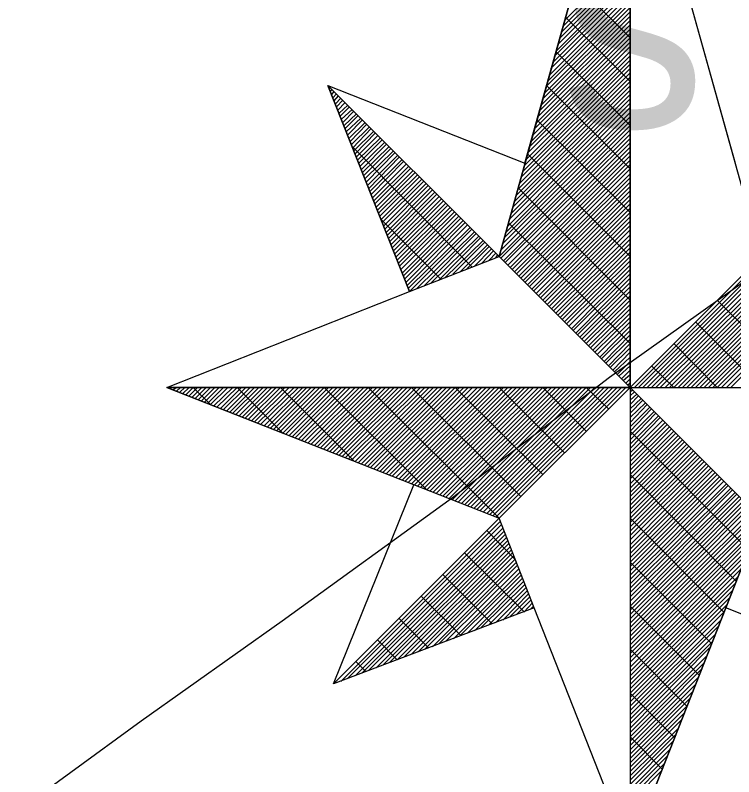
# Model space of a CAD drawing. Extents: x -729889 to -691139, y -995431 to -974354.
# Drawn here: x -725486.562 to -725484.538, y -978437.957 to -978435.812 of the extents above; entities that cross this region are included whole.
import ezdxf

# ---------------------------------------------------------------- set-up
doc = ezdxf.new("R2010")
doc.units = 0
for name, color, linetype in [('Atributy', 7, 'Continuous'), ('Skutečně zaměřené kabelové vedení', 7, 'Continuous'), ('Světelný bod se zemním svítidlem', 7, 'Continuous')]:
    doc.layers.add(name, color=color, linetype=linetype)

# ---------------------------------------------------------------- blocks, each defined once
blk = doc.blocks.new('Světlo')
at = {"layer": 'Světelný bod se zemním svítidlem'}
for p, q in [((-0.3687, 0.3687), (0, 1.6939)), ((0, 1.6939), (-0.3687, 0.3687)), ((-0.2957, 0.6313), (0, 1.6939)), ((0, 1.6939), (0.3687, 0.3687)), ((0, 0), (0, 1.6939)), ((0, 1.6939), (0.2957, 0.6313)), ((0, 1.6939), (0, -1.3043)), ((-0.1878, 1.0174), (0, 1.2052)), ((-0.1843, 1.033), (0, 1.2174)), ((-0.1983, 0.9826), (0, 1.1809)), ((-0.193, 1), (0, 1.193)), ((-0.2035, 0.9652), (0, 1.1687)), ((-0.2122, 0.9322), (0, 1.1443)), ((-0.207, 0.9478), (0, 1.1565)), ((0, 0.9843), (-0.1548, 1.1391)), ((-0.2226, 0.8974), (0, 1.1183)), ((-0.2174, 0.9148), (0, 1.1322)), ((-0.2313, 0.8626), (0, 1.0939)), ((-0.2261, 0.88), (0, 1.1061)), ((-0.2365, 0.847), (0, 1.0817)), ((-0.2452, 0.8122), (0, 1.0574)), ((-0.24, 0.8296), (0, 1.0696)), ((-0.2557, 0.7774), (0, 1.033)), ((-0.2504, 0.7948), (0, 1.0452)), ((0, 0.8609), (-0.1809, 1.0417)), ((-0.2643, 0.7443), (0, 1.0087)), ((-0.2591, 0.7617), (0, 1.0209)), ((-0.2696, 0.727), (0, 0.9965)), ((-0.2783, 0.6922), (0, 0.9722)), ((-0.2748, 0.7096), (0, 0.9843)), ((-0.2887, 0.6591), (0, 0.9461)), ((-0.2835, 0.6765), (0, 0.96)), ((0, 0.7374), (-0.2087, 0.9461)), ((-0.2922, 0.6417), (0, 0.9339)), ((-0.3026, 0.607), (0, 0.9096)), ((-0.2974, 0.6243), (0, 0.9217)), ((-0.3113, 0.5739), (0, 0.8852)), ((-0.3078, 0.5913), (0, 0.8974)), ((-0.3217, 0.5391), (0, 0.8609)), ((-0.3165, 0.5565), (0, 0.873)), ((-0.3687, 0.3687), (-0.8504, 0.8504)), ((-0.8504, 0.8504), (-0.6209, 0.2696)), ((-0.6209, 0.2696), (-0.8504, 0.8504)), ((-0.8504, 0.8504), (-0.2957, 0.6313)), ((-0.3687, 0.3687), (-0.8504, 0.8504)), ((-0.847, 0.8435), (-0.8452, 0.8452)), ((-0.8435, 0.8348), (-0.8383, 0.8383)), ((-0.3304, 0.5061), (0, 0.8365)), ((-0.327, 0.5217), (0, 0.8487)), ((0, 0.6157), (-0.2348, 0.8504)), ((-0.84, 0.8243), (-0.833, 0.833)), ((-0.8365, 0.8157), (-0.8261, 0.8261)), ((-0.833, 0.807), (-0.8209, 0.8209)), ((-0.3357, 0.4887), (0, 0.8243)), ((-0.8296, 0.7983), (-0.8139, 0.8139)), ((-0.8261, 0.7896), (-0.8087, 0.8087)), ((-0.8226, 0.7809), (-0.8017, 0.8017)), ((-0.8191, 0.7722), (-0.7948, 0.7948)), ((-0.3443, 0.4539), (0, 0.8)), ((-0.3409, 0.4713), (0, 0.8122)), ((-0.8157, 0.7635), (-0.7896, 0.7896)), ((-0.8122, 0.7548), (-0.7826, 0.7826)), ((-0.8087, 0.7461), (-0.7774, 0.7774)), ((-0.3548, 0.4209), (0, 0.7739)), ((-0.3496, 0.4365), (0, 0.7878)), ((-0.8052, 0.7374), (-0.7704, 0.7704)), ((-0.8017, 0.7287), (-0.7652, 0.7652)), ((-0.7983, 0.72), (-0.7583, 0.7583)), ((-0.7948, 0.7113), (-0.753, 0.753)), ((-0.36, 0.4035), (0, 0.7617)), ((0, 0.4922), (-0.2626, 0.753)), ((-0.7913, 0.7009), (-0.7461, 0.7461)), ((-0.7878, 0.6922), (-0.7409, 0.7409)), ((-0.7843, 0.6835), (-0.7339, 0.7339)), ((-0.3687, 0.3687), (0, 0.7374)), ((-0.3635, 0.3861), (0, 0.7496)), ((-0.7809, 0.6748), (-0.7287, 0.7287)), ((-0.7774, 0.6661), (-0.7217, 0.7217)), ((-0.7739, 0.6574), (-0.7165, 0.7165)), ((-0.7704, 0.6487), (-0.7096, 0.7096)), ((-0.3635, 0.3635), (0, 0.7252)), ((-0.3565, 0.3565), (0, 0.713)), ((-0.767, 0.64), (-0.7026, 0.7026)), ((-0.7635, 0.6313), (-0.6974, 0.6974)), ((-0.76, 0.6226), (-0.6904, 0.6904)), ((-0.3513, 0.3513), (0, 0.7009)), ((-0.3443, 0.3443), (0, 0.6887)), ((-0.4452, 0.3391), (-0.7809, 0.6765)), ((-0.7565, 0.6139), (-0.6852, 0.6852)), ((-0.753, 0.6052), (-0.6783, 0.6783)), ((-0.7496, 0.5965), (-0.673, 0.673)), ((-0.7461, 0.5878), (-0.6661, 0.6661)), ((-0.3374, 0.3374), (0, 0.6765)), ((-0.7426, 0.5774), (-0.6609, 0.6609)), ((-0.7391, 0.5687), (-0.6539, 0.6539)), ((-0.7357, 0.56), (-0.6487, 0.6487)), ((-0.3322, 0.3322), (0, 0.6643)), ((-0.3252, 0.3252), (0, 0.6522)), ((0, 0.3687), (-0.2887, 0.6574)), ((-0.7322, 0.5513), (-0.6417, 0.6417)), ((-0.7287, 0.5426), (-0.6365, 0.6365)), ((-0.7252, 0.5339), (-0.6296, 0.6296)), ((-0.7217, 0.5252), (-0.6226, 0.6226)), ((-0.2957, 0.6313), (-0.3687, 0.3687)), ((-0.32, 0.32), (0, 0.64)), ((-0.313, 0.313), (0, 0.6278)), ((-0.7183, 0.5165), (-0.6174, 0.6174)), ((-0.7148, 0.5078), (-0.6104, 0.6104)), ((-0.7113, 0.4991), (-0.6052, 0.6052)), ((-0.3078, 0.3078), (0, 0.6157)), ((-0.3009, 0.3009), (0, 0.6017)), ((-0.7078, 0.4904), (-0.5983, 0.5983)), ((-0.7043, 0.4817), (-0.593, 0.593)), ((-0.7009, 0.473), (-0.5861, 0.5861)), ((-0.6974, 0.4643), (-0.5809, 0.5809)), ((-0.2957, 0.2957), (0, 0.5896)), ((-0.6939, 0.4539), (-0.5739, 0.5739)), ((-0.6904, 0.4452), (-0.5687, 0.5687)), ((-0.687, 0.4365), (-0.5617, 0.5617)), ((0, 0.2452), (-0.3148, 0.5617)), ((-0.2887, 0.2887), (0, 0.5774)), ((-0.2835, 0.2835), (0, 0.5652)), ((-0.6835, 0.4278), (-0.5565, 0.5565)), ((-0.68, 0.4191), (-0.5496, 0.5496)), ((-0.6765, 0.4104), (-0.5443, 0.5443)), ((-0.673, 0.4017), (-0.5374, 0.5374)), ((-0.2765, 0.2765), (0, 0.553)), ((-0.2713, 0.2713), (0, 0.5409)), ((-0.6696, 0.393), (-0.5304, 0.5304)), ((-0.6661, 0.3843), (-0.5252, 0.5252)), ((-0.6626, 0.3757), (-0.5183, 0.5183)), ((-0.2643, 0.2643), (0, 0.5287)), ((-0.2574, 0.2574), (0, 0.5165)), ((-0.6591, 0.367), (-0.513, 0.513)), ((-0.6557, 0.3583), (-0.5061, 0.5061)), ((-0.6522, 0.3496), (-0.5009, 0.5009)), ((-0.6487, 0.3409), (-0.4939, 0.4939)), ((-0.2522, 0.2522), (0, 0.5043)), ((-0.5322, 0.3043), (-0.7009, 0.473)), ((-0.6452, 0.3322), (-0.4887, 0.4887)), ((-0.6417, 0.3217), (-0.4817, 0.4817)), ((-0.6383, 0.313), (-0.4765, 0.4765)), ((-0.2452, 0.2452), (0, 0.4922)), ((-0.24, 0.24), (0, 0.48)), ((-0.6348, 0.3043), (-0.4696, 0.4696)), ((-0.6313, 0.2957), (-0.4643, 0.4643)), ((-0.6278, 0.287), (-0.4574, 0.4574)), ((-0.6243, 0.2783), (-0.4504, 0.4504)), ((0, 0.1235), (-0.3426, 0.4643)), ((-0.233, 0.233), (0, 0.4678)), ((-0.2278, 0.2278), (0, 0.4557)), ((-0.6209, 0.2696), (-0.4452, 0.4452)), ((-0.6, 0.2783), (-0.4383, 0.4383)), ((-0.5809, 0.2852), (-0.433, 0.433)), ((-0.2209, 0.2209), (0, 0.4435)), ((-0.2157, 0.2157), (0, 0.4296)), ((-0.56, 0.2939), (-0.4261, 0.4261)), ((-0.5391, 0.3009), (-0.4209, 0.4209)), ((-0.52, 0.3096), (-0.4139, 0.4139)), ((-0.4991, 0.3183), (-0.4087, 0.4087)), ((-0.2087, 0.2087), (0, 0.4174)), ((-0.4783, 0.3252), (-0.4017, 0.4017)), ((-0.4591, 0.3339), (-0.3965, 0.3965)), ((-0.4383, 0.3409), (-0.3896, 0.3896)), ((-0.2035, 0.2035), (0, 0.4052)), ((-0.1965, 0.1965), (0, 0.393)), ((-0.6209, 0.2696), (-0.3687, 0.3687)), ((-0.4174, 0.3496), (-0.3843, 0.3843)), ((-0.3965, 0.3583), (-0.3774, 0.3774)), ((-0.3774, 0.3652), (-0.3722, 0.3722)), ((-0.3687, 0.3687), (0, 0)), ((0, 0), (-0.3687, 0.3687)), ((-0.1913, 0.1913), (0, 0.3809)), ((-0.1843, 0.1843), (0, 0.3687)), ((0.3687, 0.3687), (0, 0)), ((0.3687, 0.3687), (0, 0)), ((0, 0), (0.3687, 0.3687)), ((0.0122, 0), (0.3774, 0.3652)), ((-0.1791, 0.1791), (0, 0.3565)), ((-0.1722, 0.1722), (0, 0.3443)), ((0.0243, 0), (0.3861, 0.3617)), ((0.0365, 0), (0.3948, 0.3583)), ((0.0487, 0), (0.4035, 0.3548)), ((0.0609, 0), (0.4139, 0.3513)), ((0.073, 0), (0.4226, 0.3478)), ((0.0852, 0), (0.4313, 0.3443)), ((-0.1652, 0.1652), (0, 0.3322)), ((0.0991, 0), (0.44, 0.3409)), ((0.1113, 0), (0.4487, 0.3374)), ((0.1235, 0), (0.4574, 0.3339)), ((0.1357, 0), (0.4661, 0.3304)), ((0.1478, 0), (0.4748, 0.327)), ((0.16, 0), (0.4835, 0.3235)), ((-0.16, 0.16), (0, 0.32)), ((-0.153, 0.153), (0, 0.3078)), ((0.1722, 0), (0.4922, 0.32)), ((0.1843, 0), (0.5009, 0.3165)), ((0.1965, 0), (0.5096, 0.313)), ((0.2087, 0), (0.5183, 0.3096)), ((0.2209, 0), (0.527, 0.3061)), ((0.233, 0), (0.5374, 0.3026)), ((-0.1478, 0.1478), (0, 0.2957)), ((-0.1409, 0.1409), (0, 0.2835)), ((0.2452, 0), (0.5461, 0.2991)), ((0.2574, 0), (0.5548, 0.2957)), ((0.2713, 0), (0.5635, 0.2922)), ((0.2835, 0), (0.5722, 0.2887)), ((-1.3043, 0), (-0.6209, 0.2696)), ((-0.1357, 0.1357), (0, 0.2713)), ((-0.1287, 0.1287), (0, 0.2574)), ((-0.1235, 0.1235), (0, 0.2452)), ((0.4922, 0), (0.2452, 0.2452)), ((-0.1165, 0.1165), (0, 0.233)), ((-0.1113, 0.1113), (0, 0.2209)), ((-0.1043, 0.1043), (0, 0.2087)), ((-0.0991, 0.0991), (0, 0.1965)), ((-0.0922, 0.0922), (0, 0.1843)), ((-0.0852, 0.0852), (0, 0.1722)), ((0.3687, 0), (0.1843, 0.1843)), ((-0.08, 0.08), (0, 0.16)), ((-0.073, 0.073), (0, 0.1478)), ((-0.0678, 0.0678), (0, 0.1357)), ((-0.0609, 0.0609), (0, 0.1235)), ((-0.0557, 0.0557), (0, 0.1113)), ((0.2452, 0), (0.1235, 0.1235)), ((-0.0487, 0.0487), (0, 0.0991)), ((-0.0435, 0.0435), (0, 0.0852)), ((-0.0365, 0.0365), (0, 0.073)), ((-0.0313, 0.0313), (0, 0.0609)), ((-0.0243, 0.0243), (0, 0.0487)), ((0.1235, 0), (0.0609, 0.0609)), ((-0.0191, 0.0191), (0, 0.0365)), ((-0.0122, 0.0122), (0, 0.0243)), ((-1.3043, 0), (-0.3687, -0.3687)), ((0, 0), (-1.3043, 0)), ((-0.6087, -0.2748), (-1.3043, 0)), ((-1.3043, 0), (1.3043, 0)), ((-1.3043, 0), (-1.3043, 0)), ((-1.2957, -0.0035), (-1.2904, 0)), ((-1.287, -0.007), (-1.2783, 0)), ((-1.2765, -0.0104), (-1.2661, 0)), ((-1.2678, -0.0139), (-1.2539, 0)), ((-1.2591, -0.0174), (-1.2417, 0)), ((-1.2504, -0.0209), (-1.2296, 0)), ((-1.2417, -0.0243), (-1.2174, 0)), ((-1.233, -0.0278), (-1.2052, 0)), ((-1.1809, -0.0487), (-1.2296, 0)), ((-1.2243, -0.0313), (-1.193, 0)), ((-1.2157, -0.0348), (-1.1809, 0)), ((-1.207, -0.0383), (-1.1687, 0)), ((-1.1983, -0.0417), (-1.1565, 0)), ((-1.1896, -0.0452), (-1.1443, 0)), ((-1.1809, -0.0487), (-1.1322, 0)), ((-1.1722, -0.0522), (-1.1183, 0)), ((-1.1635, -0.0557), (-1.1061, 0)), ((-1.153, -0.0591), (-1.0939, 0)), ((-1.1443, -0.0626), (-1.0817, 0)), ((-1.1357, -0.0661), (-1.0696, 0)), ((-1.127, -0.0696), (-1.0574, 0)), ((-1.1183, -0.073), (-1.0452, 0)), ((-1.1096, -0.0765), (-1.033, 0)), ((-0.9774, -0.1287), (-1.1061, 0)), ((-1.1009, -0.08), (-1.0209, 0)), ((-1.0922, -0.0835), (-1.0087, 0)), ((-1.0835, -0.087), (-0.9965, 0)), ((-1.0748, -0.0904), (-0.9843, 0)), ((-1.0661, -0.0939), (-0.9722, 0)), ((-1.0574, -0.0974), (-0.96, 0)), ((-1.0487, -0.1009), (-0.9461, 0)), ((-1.04, -0.1043), (-0.9339, 0)), ((-1.0296, -0.1078), (-0.9217, 0)), ((-1.0209, -0.1113), (-0.9096, 0)), ((-1.0122, -0.1148), (-0.8974, 0)), ((-1.0035, -0.1183), (-0.8852, 0)), ((-0.9948, -0.1217), (-0.873, 0)), ((-0.9861, -0.1252), (-0.8609, 0)), ((-0.7757, -0.2087), (-0.9843, 0)), ((-0.9774, -0.1287), (-0.8487, 0)), ((-0.9687, -0.1322), (-0.8365, 0)), ((-0.96, -0.1357), (-0.8243, 0)), ((-0.9513, -0.1391), (-0.8122, 0)), ((-0.9426, -0.1426), (-0.8, 0)), ((-0.9339, -0.1461), (-0.7878, 0)), ((-0.9252, -0.1496), (-0.7739, 0)), ((-0.9165, -0.153), (-0.7617, 0)), ((-0.9061, -0.1565), (-0.7496, 0)), ((-0.8974, -0.16), (-0.7374, 0)), ((-0.8887, -0.1635), (-0.7252, 0)), ((-0.88, -0.167), (-0.713, 0)), ((-0.8713, -0.1704), (-0.7009, 0)), ((-0.8626, -0.1739), (-0.6887, 0)), ((-0.5722, -0.2887), (-0.8609, 0)), ((-0.8539, -0.1774), (-0.6765, 0)), ((-0.8452, -0.1809), (-0.6643, 0)), ((-0.8365, -0.1843), (-0.6522, 0)), ((-0.8278, -0.1878), (-0.64, 0)), ((-0.8191, -0.1913), (-0.6278, 0)), ((-0.8104, -0.1948), (-0.6157, 0)), ((-0.8017, -0.1983), (-0.6017, 0)), ((-0.793, -0.2017), (-0.5896, 0)), ((-0.7843, -0.2052), (-0.5774, 0)), ((-0.7739, -0.2087), (-0.5652, 0)), ((-0.7652, -0.2122), (-0.553, 0)), ((-0.7565, -0.2157), (-0.5409, 0)), ((-0.7478, -0.2191), (-0.5287, 0)), ((-0.7391, -0.2226), (-0.5165, 0)), ((-0.3687, -0.3687), (-0.7374, 0)), ((-0.7304, -0.2261), (-0.5043, 0)), ((-0.7217, -0.2296), (-0.4922, 0)), ((-0.713, -0.233), (-0.48, 0)), ((-0.7043, -0.2365), (-0.4678, 0)), ((-0.6957, -0.24), (-0.4557, 0)), ((-0.687, -0.2435), (-0.4435, 0)), ((-0.6783, -0.247), (-0.4296, 0)), ((-0.6696, -0.2504), (-0.4174, 0)), ((-0.6591, -0.2539), (-0.4052, 0)), ((-0.6504, -0.2574), (-0.393, 0)), ((-0.6417, -0.2609), (-0.3809, 0)), ((-0.633, -0.2643), (-0.3687, 0)), ((-0.6243, -0.2678), (-0.3565, 0)), ((-0.6157, -0.2713), (-0.3443, 0)), ((-0.3078, -0.3078), (-0.6157, 0)), ((-0.607, -0.2748), (-0.3322, 0)), ((-0.5983, -0.2783), (-0.32, 0)), ((-0.5896, -0.2817), (-0.3078, 0)), ((-0.5809, -0.2852), (-0.2957, 0)), ((-0.5722, -0.2887), (-0.2835, 0)), ((-0.5635, -0.2922), (-0.2713, 0)), ((-0.5548, -0.2957), (-0.2574, 0)), ((-0.5461, -0.2991), (-0.2452, 0)), ((-0.5357, -0.3026), (-0.233, 0)), ((-0.527, -0.3061), (-0.2209, 0)), ((-0.5183, -0.3096), (-0.2087, 0)), ((-0.5096, -0.313), (-0.1965, 0)), ((-0.5009, -0.3165), (-0.1843, 0)), ((-0.4922, -0.32), (-0.1722, 0)), ((-0.2452, -0.2452), (-0.4922, 0)), ((-0.4835, -0.3235), (-0.16, 0)), ((-0.4748, -0.327), (-0.1478, 0)), ((-0.4661, -0.3304), (-0.1357, 0)), ((-0.4574, -0.3339), (-0.1235, 0)), ((-0.4487, -0.3374), (-0.1113, 0)), ((-0.44, -0.3409), (-0.0991, 0)), ((-0.4313, -0.3443), (-0.0852, 0)), ((-0.4226, -0.3478), (-0.073, 0)), ((-0.4139, -0.3513), (-0.0609, 0)), ((-0.4035, -0.3548), (-0.0487, 0)), ((-0.3948, -0.3583), (-0.0365, 0)), ((-0.3861, -0.3617), (-0.0243, 0)), ((-0.3774, -0.3652), (-0.0122, 0)), ((-0.3687, -0.3687), (0, 0)), ((0, 0), (-0.3687, -0.3687)), ((0, 0), (-0.3687, -0.3687)), ((-0.1843, -0.1843), (-0.3687, 0)), ((-0.1235, -0.1235), (-0.2452, 0)), ((-0.0609, -0.0609), (-0.1235, 0)), ((-0.007, 0.007), (0, 0.0122)), ((0, 0), (0, -1.3043)), ((0.3687, -0.3687), (0, 0)), ((0, 0), (1.3043, 0)), ((0.3687, -0.3687), (0, 0)), ((0.3687, -0.3687), (0, 0)), ((0, -0.0122), (0.007, -0.007)), ((0, -0.0243), (0.0122, -0.0122)), ((0, -0.0365), (0.0191, -0.0191)), ((0, -0.0487), (0.0243, -0.0243)), ((0, -0.0609), (0.0313, -0.0313)), ((0, -0.073), (0.0365, -0.0365)), ((0, -0.0852), (0.0435, -0.0435)), ((0, -0.0991), (0.0487, -0.0487)), ((0, -0.1113), (0.0557, -0.0557)), ((0, -0.1235), (0.0609, -0.0609)), ((0, -0.1357), (0.0678, -0.0678)), ((0, -0.1478), (0.073, -0.073)), ((0, -0.16), (0.08, -0.08)), ((0, -0.1722), (0.0852, -0.0852)), ((0, -0.1843), (0.0922, -0.0922)), ((0, -0.1965), (0.0991, -0.0991)), ((0, -0.2087), (0.1043, -0.1043)), ((0, -0.2209), (0.1113, -0.1113)), ((0, -0.233), (0.1165, -0.1165)), ((0, -0.2452), (0.1235, -0.1235)), ((0.3339, -0.4574), (0, -0.1235)), ((0, -0.2574), (0.1287, -0.1287)), ((0, -0.2713), (0.1357, -0.1357)), ((0, -0.2835), (0.1409, -0.1409)), ((0, -0.2957), (0.1478, -0.1478)), ((0, -0.3078), (0.153, -0.153)), ((0, -0.32), (0.16, -0.16)), ((0, -0.3322), (0.1652, -0.1652)), ((0, -0.3443), (0.1722, -0.1722)), ((0, -0.3565), (0.1791, -0.1791)), ((0, -0.3687), (0.1843, -0.1843)), ((0, -0.3809), (0.1913, -0.1913)), ((0, -0.393), (0.1965, -0.1965)), ((0, -0.4052), (0.2035, -0.2035)), ((0, -0.4174), (0.2087, -0.2087)), ((0, -0.4296), (0.2157, -0.2157)), ((0, -0.4435), (0.2209, -0.2209)), ((0, -0.4557), (0.2278, -0.2278)), ((0, -0.4678), (0.233, -0.233)), ((0, -0.48), (0.24, -0.24)), ((0, -0.4922), (0.2452, -0.2452)), ((0.2991, -0.5461), (0, -0.2452)), ((0, -0.5043), (0.2522, -0.2522)), ((-0.8348, -0.8348), (-0.6087, -0.2748)), ((0, -0.5165), (0.2574, -0.2574)), ((0, -0.5287), (0.2643, -0.2643)), ((0, -0.5409), (0.2713, -0.2713)), ((0, -0.553), (0.2765, -0.2765)), ((0, -0.5652), (0.2835, -0.2835)), ((0, -0.5774), (0.2887, -0.2887)), ((0, -0.5896), (0.2957, -0.2957)), ((0, -0.6017), (0.3009, -0.3009)), ((0, -0.6157), (0.3078, -0.3078)), ((0, -0.6278), (0.313, -0.313)), ((0, -0.64), (0.32, -0.32)), ((0, -0.6522), (0.3252, -0.3252)), ((0, -0.6643), (0.3322, -0.3322)), ((0, -0.6765), (0.3374, -0.3374)), ((0, -0.6887), (0.3443, -0.3443)), ((0, -0.7009), (0.3513, -0.3513)), ((0, -0.713), (0.3565, -0.3565)), ((0, -0.7252), (0.3635, -0.3635)), ((-0.3687, -0.3687), (-0.8348, -0.8348)), ((-0.3687, -0.3687), (-0.8348, -0.8348)), ((-0.8348, -0.8348), (-0.3687, -0.3687)), ((-0.8139, -0.8278), (-0.3652, -0.3774)), ((-0.2696, -0.6209), (-0.3687, -0.3687)), ((0, -1.3043), (0.3687, -0.3687)), ((0, -1.3043), (0.3687, -0.3687)), ((0, -0.7374), (0.3687, -0.3687)), ((0.2643, -0.633), (0, -0.3687)), ((0.3687, -0.3687), (0.2696, -0.6209)), ((-0.7948, -0.8191), (-0.3617, -0.3861)), ((-0.7739, -0.8122), (-0.3583, -0.3965)), ((-0.7548, -0.8052), (-0.3548, -0.4052)), ((-0.3235, -0.4852), (-0.4035, -0.4035)), ((0, -0.7496), (0.3617, -0.3896)), ((-0.7357, -0.7965), (-0.3513, -0.4139)), ((-0.7148, -0.7896), (-0.3478, -0.4226)), ((0, -0.7617), (0.353, -0.4087)), ((-0.6957, -0.7826), (-0.3443, -0.4313)), ((-0.6765, -0.7739), (-0.3409, -0.44)), ((-0.6557, -0.767), (-0.3374, -0.4487)), ((0, -0.7739), (0.3443, -0.4296)), ((-0.6365, -0.76), (-0.3339, -0.4574)), ((-0.6157, -0.7513), (-0.3304, -0.4661)), ((-0.2991, -0.6313), (-0.4661, -0.4661)), ((0, -0.7878), (0.3374, -0.4504)), ((0, -0.8), (0.3287, -0.4696)), ((-0.5965, -0.7443), (-0.327, -0.4748)), ((-0.5774, -0.7374), (-0.3235, -0.4835)), ((-0.5565, -0.7304), (-0.32, -0.4922)), ((0, -0.8122), (0.3217, -0.4904)), ((0.2296, -0.7217), (0, -0.4922)), ((-0.5374, -0.7217), (-0.3165, -0.5009)), ((-0.5183, -0.7148), (-0.313, -0.5113)), ((0, -0.8243), (0.313, -0.5113)), ((-0.3878, -0.6661), (-0.527, -0.527)), ((-0.4974, -0.7078), (-0.3096, -0.52)), ((-0.4783, -0.6991), (-0.3061, -0.5287)), ((0, -0.8365), (0.3043, -0.5322)), ((-0.4574, -0.6922), (-0.3026, -0.5374)), ((-0.4383, -0.6852), (-0.2991, -0.5461)), ((-0.4191, -0.6765), (-0.2957, -0.5548)), ((0, -0.8487), (0.2974, -0.5513)), ((-0.3983, -0.6696), (-0.2922, -0.5635)), ((-0.3791, -0.6626), (-0.2887, -0.5722)), ((0, -0.8609), (0.2887, -0.5722)), ((-0.4765, -0.6991), (-0.5878, -0.5878)), ((-0.3583, -0.6557), (-0.2852, -0.5809)), ((-0.3391, -0.647), (-0.2817, -0.5896)), ((-0.32, -0.64), (-0.2783, -0.5983)), ((0, -0.873), (0.28, -0.593)), ((-0.2696, -0.6209), (-0.8348, -0.8348)), ((-0.2991, -0.633), (-0.2748, -0.607)), ((-0.28, -0.6243), (-0.2713, -0.6157)), ((0, -1.3043), (-0.2696, -0.6209)), ((0, -0.8852), (0.273, -0.6122)), ((0.1948, -0.8104), (0, -0.6157)), ((0.2696, -0.6209), (0, -1.3043)), ((0.8504, -0.8504), (0.2696, -0.6209)), ((0, -0.8974), (0.2643, -0.633)), ((-0.567, -0.7339), (-0.6504, -0.6504)), ((0, -0.9096), (0.2574, -0.6539)), ((0, -0.9217), (0.2487, -0.673)), ((0, -0.9339), (0.2417, -0.6939)), ((-0.6557, -0.767), (-0.7113, -0.7113)), ((0, -0.9461), (0.233, -0.7148)), ((0, -0.96), (0.2243, -0.7339)), ((0.16, -0.8974), (0, -0.7374)), ((0, -0.9722), (0.2174, -0.7548)), ((-0.7443, -0.8), (-0.7722, -0.7722)), ((0, -0.9843), (0.2087, -0.7757)), ((0, -0.9965), (0.2, -0.7948)), ((0, -1.0087), (0.193, -0.8157)), ((0, -1.0209), (0.1843, -0.8365)), ((0, -1.033), (0.1774, -0.8557)), ((0.1252, -0.9861), (0, -0.8609)), ((0, -1.0452), (0.1687, -0.8765)), ((0, -1.0574), (0.16, -0.8974)), ((0, -1.0696), (0.153, -0.9165)), ((0, -1.0817), (0.1443, -0.9374)), ((0, -1.0939), (0.1374, -0.9583)), ((0, -1.1061), (0.1287, -0.9774)), ((0.0904, -1.0748), (0, -0.9843)), ((0, -1.1183), (0.12, -0.9983)), ((0, -1.1322), (0.113, -1.0191)), ((0, -1.1443), (0.1043, -1.0383)), ((0, -1.1565), (0.0974, -1.0591)), ((0, -1.1687), (0.0887, -1.08))]:
    blk.add_line(p, q, dxfattribs=at)
blk.add_text('s', height=0.6087, dxfattribs=at).set_placement((-0.1939, 0.7324))

msp = doc.modelspace()

# ---------------------------------------------------------------- linework, layer by layer
at = {"layer": 'Skutečně zaměřené kabelové vedení'}
for points in [[(-725481.535, -978434.3596), (-725481.585, -978434.2448), (-725481.6016, -978434.1787), (-725481.6346, -978434.2117), (-725481.6594, -978434.2448), (-725481.8661, -978434.3854), (-725481.9902, -978434.468), (-725482.2299, -978434.6499), (-725482.3622, -978434.7492), (-725482.6103, -978434.9476), (-725483.3131, -978435.5677), (-725483.8919, -978436.0638), (-725484.1234, -978436.254), (-725484.2722, -978436.3863), (-725484.4706, -978436.5351), (-725484.8878, -978436.8319)], [(-725484.8878, -978436.8319), (-725485.3305, -978437.1717), (-725485.8101, -978437.519), (-725486.2069, -978437.8001), (-725487.0007, -978438.3789), (-725487.6621, -978438.8915), (-725488.1582, -978439.2388), (-725488.7866, -978439.6853), (-725489.9856, -978440.5162), (-725490.7793, -978441.0702), (-725491.4656, -978441.5415), (-725492.0526, -978441.9549), (-725492.6645, -978442.3766), (-725493.1606, -978442.7321), (-725493.4417, -978442.914), (-725493.9047, -978443.2447), (-725494.1031, -978443.3688), (-725494.2272, -978443.4762), (-725494.9961, -978444.0881), (-725495.52, -978444.55)]]:
    msp.add_lwpolyline(points, dxfattribs=at)

# ---------------------------------------------------------------- block references
at = {"layer": 'Světelný bod se zemním svítidlem', "xscale": 1.0005800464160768, "yscale": 1.0005800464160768}
msp.add_blockref('Světlo', (-725484.83, -978436.86), dxfattribs=at)

# ---------------------------------------------------------------- texts
at = {"layer": 'Atributy'}
msp.add_text('A-0198', height=2, dxfattribs=at).set_placement((-725484.83, -978438.8676))

doc.saveas('drawing.dxf')
